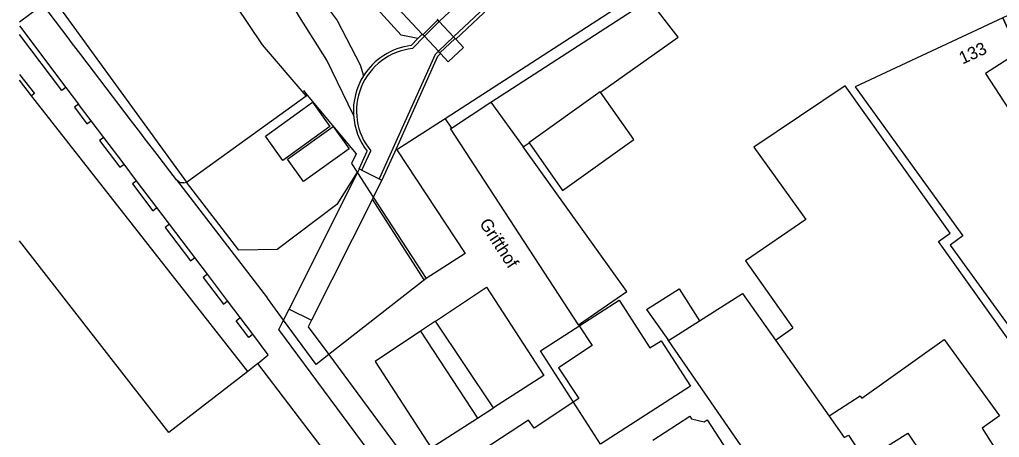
# Model space of a CAD drawing. Extents: x 194485 to 197793, y 468269 to 470822.
# Drawn here: x 194485.4 to 194579, y 469631.3 to 469671.3 of the extents above; entities that cross this region are included whole.
import ezdxf

# ---------------------------------------------------------------- set-up
doc = ezdxf.new("R2010")
doc.units = 0
for name, color, linetype in [('BGT begrenzing kruinlijn', 7, 'Continuous'), ('BGT grensvlak begroeid terreindeel LR', 7, 'Continuous'), ('BGT grensvlak gebouwinstallatie plus 1', 7, 'Continuous'), ('BGT grensvlak kunstwerkdeel uitbreiding populatie min 1', 7, 'Continuous'), ('BGT grensvlak onbegroeid terreindeel', 7, 'Continuous'), ('BGT grensvlak overbruggingsdeel plus 1', 7, 'Continuous'), ('BGT grensvlak pand min 1', 7, 'Continuous'), ('BGT grensvlak pand op maaiveld', 7, 'Continuous'), ('BGT grensvlak pand op maaiveld LR', 7, 'Continuous'), ('BGT grensvlak scheiding', 7, 'Continuous'), ('BGT grensvlak vegetatieobject', 7, 'Continuous'), ('BGT grensvlak wegdeel', 7, 'Continuous'), ('BGT lijnelement scheiding hek', 7, 'Continuous'), ('BGT tekst huisnummerreeks min 1', 7, 'Continuous'), ('BGT tekst openbare ruimte label weg', 7, 'Continuous')]:
    doc.layers.add(name, color=color, linetype=linetype)

msp = doc.modelspace()

# ---------------------------------------------------------------- linework, layer by layer
at = {"layer": 'BGT begrenzing kruinlijn'}
msp.add_lwpolyline([(194517.314, 469662.131), (194514.756, 469667.403), (194512.14, 469671.547), (194508.404, 469677.954)], dxfattribs=at)
at = {"layer": 'BGT grensvlak begroeid terreindeel LR'}
msp.add_lwpolyline([(194523.455, 469669.452), (194521.87, 469669.783), (194519.223, 469672.695), (194515.093, 469677.176), (194512.591, 469680.096), (194510.061, 469682.476), (194508.734, 469683.055), (194508.268, 469681.446), (194510.237, 469678.533), (194513.17, 469674.648), (194515.742, 469671.197), (194517.954, 469666.95), (194518.273, 469665.897)], dxfattribs=at)
at = {"layer": 'BGT grensvlak gebouwinstallatie plus 1'}
for p, q in [((194511.005, 469657.924), (194515.367, 469661.051)), ((194515.367, 469661.051), (194516.897, 469658.917)), ((194516.897, 469658.917), (194512.534, 469655.789)), ((194512.534, 469655.789), (194511.005, 469657.924)), ((194545.314, 469643.574), (194548.433, 469645.528)), ((194548.433, 469645.528), (194550.359, 469642.481)), ((194545.314, 469643.574), (194547.348, 469640.695)), ((194547.405, 469640.614), (194547.348, 469640.695))]:
    msp.add_line(p, q, dxfattribs=at)
msp.add_lwpolyline([(194549.504, 469636.237), (194540.907, 469630.696), (194535.167, 469639.602), (194542.691, 469644.452), (194545.63, 469639.894), (194546.702, 469640.585), (194549.504, 469636.237)], dxfattribs=at)
at = {"layer": 'BGT grensvlak kunstwerkdeel uitbreiding populatie min 1'}
for p, q in [((194517.688, 469656.622), (194517.877, 469656.998)), ((194517.877, 469656.998), (194518.123, 469656.875)), ((194518.123, 469656.875), (194519.764, 469656.05)), ((194519.764, 469656.05), (194520.023, 469655.921)), ((194519.118, 469654.12), (194513.297, 469642.53))]:
    msp.add_line(p, q, dxfattribs=at)
for points in [[(194511.152, 469643.608), (194511.152, 469643.609), (194517.688, 469656.622)], [(194520.023, 469655.921), (194519.205, 469654.292), (194519.118, 469654.12)], [(194528.807, 469585.735), (194535.158, 469589.812), (194535.693, 469590.154), (194535.912, 469590.295), (194535.885, 469590.337), (194537.232, 469591.201), (194517.66, 469621.341), (194519.352, 469629.259), (194510.175, 469641.663), (194510.62, 469642.549), (194511.152, 469643.608)], [(194513.297, 469642.53), (194512.983, 469641.905), (194514.941, 469639.259), (194521.927, 469629.816), (194520.216, 469621.813), (194539.252, 469592.498), (194539.295, 469592.526), (194540.645, 469590.421), (194537.236, 469588.232), (194537.209, 469588.274), (194536.99, 469588.134), (194536.455, 469587.792), (194530.111, 469583.72)]]:
    msp.add_lwpolyline(points, dxfattribs=at)
at = {"layer": 'BGT grensvlak onbegroeid terreindeel'}
for p, q in [((194512.789, 469663.98), (194512.899, 469664.06)), ((194533.522, 469659.097), (194534.083, 469659.495))]:
    msp.add_line(p, q, dxfattribs=at)
msp.add_lwpolyline([(194540.898, 469664.33), (194548.326, 469669.6), (194545.57, 469673.19)], dxfattribs=at)
at = {"layer": 'BGT grensvlak overbruggingsdeel plus 1'}
for p, q in [((194523.946, 469669.819), (194525.361, 469671.233)), ((194527.015, 469669.466), (194525.563, 469668.091))]:
    msp.add_line(p, q, dxfattribs=at)
for points in [[(194527.015, 469669.466), (194526.879, 469669.612), (194525.498, 469671.087), (194525.361, 469671.233)], [(194525.563, 469668.091), (194525.426, 469668.237), (194524.083, 469669.672), (194523.946, 469669.819)]]:
    msp.add_lwpolyline(points, dxfattribs=at)
at = {"layer": 'BGT grensvlak pand min 1'}
msp.add_lwpolyline([(194579.348, 469671.446), (194565.237, 469664.843), (194575.544, 469650.604), (194574.322, 469649.719), (194581.199, 469640.217), (194590.532, 469646.386), (194593.958, 469641.149), (194607.851, 469648.713), (194595.805, 469674.626), (194580.889, 469668.083), (194579.348, 469671.446)], dxfattribs=at)
at = {"layer": 'BGT grensvlak pand op maaiveld'}
for p, q in [((194488.554, 469673.382), (194501.357, 469655.723)), ((194486.564, 469663.995), (194485.411, 469665.467)), ((194507.203, 469637.644), (194486.564, 469663.995)), ((194501.357, 469655.723), (194512.789, 469663.98)), ((194540.898, 469664.33), (194540.867, 469664.373)), ((194534.083, 469659.495), (194537.288, 469654.935)), ((194547.405, 469640.614), (194550.359, 469642.481)), ((194557.626, 469640.637), (194559.289, 469641.812)), ((194561.917, 469619.573), (194547.405, 469640.614)), ((194508.175, 469638.399), (194507.203, 469637.644)), ((194565.728, 469635.282), (194562.757, 469633.357))]:
    msp.add_line(p, q, dxfattribs=at)
for points in [[(194512.789, 469663.98), (194508.615, 469668.872), (194498.604, 469683.755)], [(194591.159, 469676.95), (194579.348, 469671.446), (194580.889, 469668.083), (194580.385, 469667.847), (194577.69, 469666.124), (194590.532, 469646.386), (194580.651, 469639.955), (194590.883, 469625.724)], [(194589.269, 469623.852), (194582.991, 469633.06), (194584.546, 469634.171), (194573.208, 469650.059), (194574.333, 469650.848), (194564.277, 469664.95), (194555.553, 469659.063), (194560.545, 469652.164), (194554.779, 469648.205), (194559.289, 469641.812)], [(194540.867, 469664.373), (194534.075, 469659.506), (194534.083, 469659.495)], [(194537.288, 469654.935), (194544.113, 469659.798), (194540.898, 469664.33)], [(194508.904, 469660.116), (194513.395, 469663.365), (194515.057, 469661.067), (194510.567, 469657.818), (194508.904, 469660.116)], [(194550.359, 469642.481), (194554.488, 469645.09), (194557.626, 469640.637)], [(194565.728, 469635.282), (194565.873, 469635.079), (194573.748, 469640.698), (194579.038, 469633.395), (194577.383, 469632.233), (194578.521, 469630.416), (194576.386, 469629.061), (194582.876, 469619.592)], [(194514.512, 469622.881), (194517.07, 469626.747), (194508.175, 469638.399)], [(194545.927, 469631.063), (194549.452, 469633.368), (194549.616, 469633.117), (194550.828, 469632.834), (194551.103, 469633.014), (194553.396, 469629.494)], [(194562.757, 469633.357), (194564.186, 469631.329), (194564.61, 469631.569), (194566.177, 469629.167)], [(194566.177, 469629.167), (194570.285, 469631.734), (194571.649, 469629.693), (194572.359, 469630.11), (194574.061, 469627.53)]]:
    msp.add_lwpolyline(points, dxfattribs=at)
at = {"layer": 'BGT grensvlak pand op maaiveld LR'}
msp.add_line((194557.626, 469640.637), (194562.757, 469633.357), dxfattribs=at)
msp.add_lwpolyline([(194507.203, 469637.644), (194499.68, 469631.801), (194485.411, 469650.122)], dxfattribs=at)
at = {"layer": 'BGT grensvlak scheiding'}
for p, q in [((194525.498, 469671.087), (194574.972, 469717.913)), ((194526.879, 469669.612), (194562.147, 469702.994)), ((194562.354, 469702.776), (194527.084, 469669.393)), ((194525.293, 469671.306), (194525.361, 469671.233)), ((194524.083, 469669.672), (194525.498, 469671.087)), ((194522.815, 469668.786), (194523.455, 469669.452)), ((194524.083, 469669.672), (194522.957, 469668.501)), ((194523.455, 469669.452), (194523.878, 469669.892)), ((194523.878, 469669.892), (194523.946, 469669.819)), ((194527.084, 469669.393), (194527.015, 469669.466)), ((194525.105, 469667.934), (194519.764, 469656.05)), ((194525.354, 469667.757), (194521.38, 469658.921)), ((194525.631, 469668.018), (194525.354, 469667.757)), ((194525.631, 469668.018), (194525.563, 469668.091)), ((194517.855, 469657.01), (194518.607, 469658.695)), ((194518.123, 469656.875), (194518.955, 469658.739)), ((194521.38, 469658.921), (194520.023, 469655.921)), ((194517.855, 469657.01), (194517.877, 469656.998))]:
    msp.add_line(p, q, dxfattribs=at)
msp.add_lwpolyline([(194526.879, 469669.612), (194525.426, 469668.237), (194525.105, 469667.934)], dxfattribs=at)
for centre, radius, start, end in [((194523.602, 469662.535), 6, 96.16785, 219.24911), ((194523.601, 469662.535), 6.301, 97.17065, 147.74725), ((194523.603, 469662.535), 6.302, 147.75381, 183.67308), ((194523.602, 469662.536), 6.301, 183.68546, 217.55814)]:
    msp.add_arc(centre, radius, start, end, dxfattribs=at)
at = {"layer": 'BGT grensvlak vegetatieobject'}
msp.add_line((194530.446, 469663.39), (194545.57, 469673.19), dxfattribs=at)
at = {"layer": 'BGT grensvlak wegdeel'}
for p, q in [((194523.878, 469669.892), (194508.834, 469685.964)), ((194485.411, 469671.065), (194487.635, 469672.715)), ((194485.411, 469670.688), (194489.833, 469664.789)), ((194489.833, 469664.789), (194491.04, 469663.194)), ((194492.248, 469661.6), (194491.04, 469663.194)), ((194526.666, 469660.903), (194530.446, 469663.39)), ((194530.446, 469663.39), (194533.522, 469659.097)), ((194493.455, 469660.006), (194492.248, 469661.6)), ((194526.063, 469661.793), (194521.455, 469658.807)), ((194526.063, 469661.793), (194526.666, 469660.903)), ((194526.666, 469660.903), (194526.584, 469660.849)), ((194538.807, 469642.105), (194526.584, 469660.849)), ((194495.387, 469657.455), (194493.455, 469660.006)), ((194543.416, 469645.289), (194533.522, 469659.097)), ((194521.38, 469658.921), (194521.455, 469658.807)), ((194496.595, 469655.86), (194495.387, 469657.455)), ((194498.527, 469653.309), (194496.595, 469655.86)), ((194500.391, 469655.957), (194509.081, 469644.636)), ((194501.088, 469655.656), (194501.357, 469655.723)), ((194499.734, 469651.715), (194498.527, 469653.309)), ((194502.149, 469648.526), (194499.734, 469651.715)), ((194503.357, 469646.932), (194502.149, 469648.526)), ((194505.288, 469644.381), (194503.357, 469646.932)), ((194538.807, 469642.105), (194543.416, 469645.289)), ((194506.496, 469642.787), (194505.288, 469644.381)), ((194511.152, 469643.608), (194513.297, 469642.53)), ((194507.703, 469641.192), (194506.496, 469642.787)), ((194525.156, 469642.459), (194523.716, 469641.499)), ((194530.686, 469634.161), (194525.156, 469642.459)), ((194523.716, 469641.499), (194529.148, 469633.178)), ((194509.151, 469639.23), (194507.703, 469641.192)), ((194508.175, 469638.399), (194509.151, 469639.23)), ((194529.148, 469633.178), (194530.686, 469634.161))]:
    msp.add_line(p, q, dxfattribs=at)
for points in [[(194565.776, 469699.022), (194564.825, 469700.034), (194541.092, 469677.112), (194543.724, 469673.237), (194526.063, 469661.793)], [(194500.391, 469655.957), (194499.757, 469656.788), (194498.543, 469658.377), (194497.329, 469659.967), (194496.997, 469660.401), (194496.116, 469661.557), (194494.903, 469663.147), (194493.691, 469664.738), (194492.478, 469666.328), (194491.265, 469667.919), (194490.382, 469669.076), (194490.054, 469669.511), (194488.849, 469671.107), (194487.635, 469672.715)], [(194489.833, 469664.789), (194489.434, 469664.487), (194485.411, 469669.857)], [(194527.084, 469669.393), (194527.831, 469668.594), (194526.371, 469667.228), (194525.631, 469668.018)], [(194485.411, 469666.017), (194486.84, 469664.214), (194486.564, 469663.995)], [(194491.04, 469663.194), (194490.642, 469662.893), (194491.849, 469661.298), (194492.248, 469661.6)], [(194493.455, 469660.006), (194493.057, 469659.704), (194494.989, 469657.153), (194495.387, 469657.455)], [(194521.455, 469658.807), (194527.989, 469648.903), (194524.256, 469646.533)], [(194496.595, 469655.86), (194496.196, 469655.559), (194498.128, 469653.008), (194498.527, 469653.309)], [(194501.088, 469655.656), (194500.791, 469655.684), (194500.649, 469655.736), (194500.391, 469655.957)], [(194524.256, 469646.533), (194524.068, 469646.414), (194519.118, 469654.12)], [(194499.734, 469651.715), (194499.335, 469651.413), (194501.75, 469648.224), (194502.149, 469648.526)], [(194503.357, 469646.932), (194502.958, 469646.63), (194504.89, 469644.079), (194505.288, 469644.381)], [(194525.156, 469642.459), (194530.028, 469645.705), (194535.507, 469637.241), (194530.686, 469634.161)], [(194507.703, 469641.192), (194507.305, 469640.89), (194506.097, 469642.485), (194506.496, 469642.787)], [(194523.716, 469641.499), (194519.38, 469638.61), (194524.728, 469630.354), (194529.148, 469633.178)], [(194538.807, 469642.105), (194540.115, 469640.12), (194536.896, 469637.998), (194538.842, 469635.045), (194534.561, 469632.224), (194534.048, 469633), (194520.949, 469624.41), (194521.462, 469623.635)]]:
    msp.add_lwpolyline(points, dxfattribs=at)
at = {"layer": 'BGT lijnelement scheiding hek'}
for p, q in [((194512.53, 469664.504), (194512.899, 469664.06)), ((194517.649, 469656.682), (194517.688, 469656.622))]:
    msp.add_line(p, q, dxfattribs=at)
for points in [[(194512.899, 469664.06), (194517.582, 469658.425), (194517.116, 469657.501), (194517.649, 469656.682)], [(194517.649, 469656.682), (194515.718, 469653.604), (194510.016, 469649.298), (194506.352, 469649.237), (194501.357, 469655.723)], [(194517.688, 469656.622), (194519.205, 469654.292), (194524.256, 469646.533)], [(194524.256, 469646.533), (194524.265, 469646.519), (194514.941, 469639.259), (194513.737, 469638.322), (194510.62, 469642.549), (194509.081, 469644.636)]]:
    msp.add_lwpolyline(points, dxfattribs=at)

# ---------------------------------------------------------------- texts
at = {"layer": 'BGT tekst huisnummerreeks min 1'}
msp.add_text('133', height=1.2, rotation=24.6, dxfattribs=at).set_placement((194575.502, 469666.972))
at = {"layer": 'BGT tekst openbare ruimte label weg'}
msp.add_text('Grifthof', height=1.2, rotation=303.1, dxfattribs=at).set_placement((194529.288, 469651.792))

doc.saveas('drawing.dxf')
